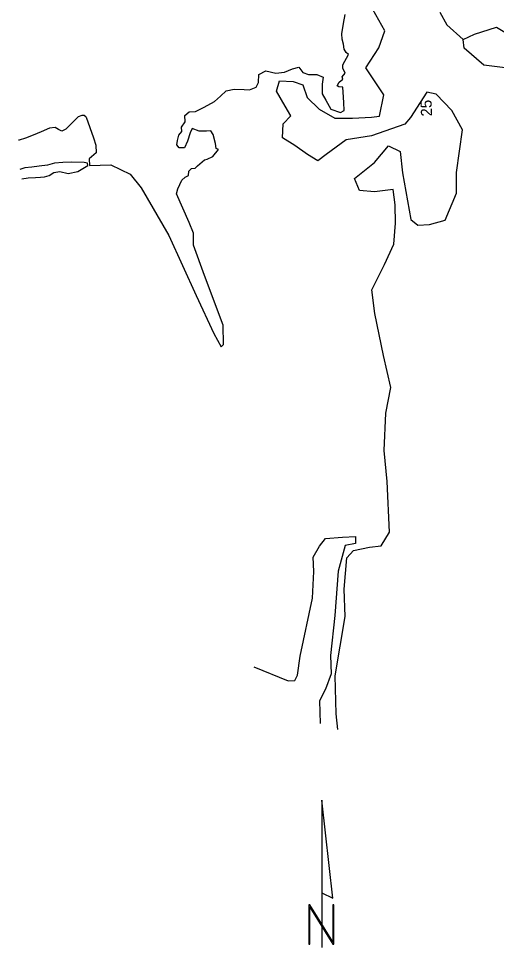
# Model space of a CAD drawing. Extents: x 3040896 to 3051146, y 687568 to 732976.
# Drawn here: x 3048838 to 3049138, y 690734 to 691318 of the extents above; entities that cross this region are included whole.
import ezdxf

# ---------------------------------------------------------------- set-up
doc = ezdxf.new("R2010")
doc.units = 0
for name, color, linetype in [('CTL North Arrow NAD 83 NSRS 2007 CELL', 7, 'Continuous'), ('Exist Hydro Stream or Body of Water', 7, 'Continuous'), ('Exist Vegetation Hedge Row', 7, 'Continuous'), ('Exist Vegetation Woods Line', 7, 'Continuous'), ('Prop Horizontal Alignment Tick Label', 7, 'Continuous')]:
    doc.layers.add(name, color=color, linetype=linetype)

msp = doc.modelspace()

# ---------------------------------------------------------------- linework, layer by layer
at = {"layer": 'CTL North Arrow NAD 83 NSRS 2007 CELL'}
msp.add_line((3049028.52, 690739.55), (3049028.52, 690739.55), dxfattribs=at)
for points in [[(3049028.37, 690826.84), (3049028.37, 690768.51), (3049035.25, 690765.08)], [(3049020.15, 690736.29), (3049020.83, 690736.29), (3049020.83, 690759.61), (3049035.25, 690736.29), (3049035.93, 690736.29), (3049035.93, 690760.98), (3049035.25, 690760.98), (3049035.25, 690737.65), (3049020.83, 690760.98), (3049020.15, 690760.98)]]:
    msp.add_lwpolyline(points, close=True, dxfattribs=at)
msp.add_lwpolyline([(3049028.37, 690768.51), (3049028.37, 690734.21)], dxfattribs=at)
at = {"layer": 'Exist Hydro Stream or Body of Water'}
for points in [[(3048954.67, 691229.26), (3048956.36, 691229.71), (3048959.77, 691231.43), (3048963.44, 691235.84), (3048961.99, 691236.31), (3048961.46, 691239.55), (3048960.01, 691245.2), (3048958.66, 691247.48), (3048955.89, 691247.25), (3048951.21, 691247.27), (3048946.89, 691249.03), (3048945.68, 691246.28), (3048944.03, 691241.11), (3048942, 691236.8), (3048938.76, 691236.75), (3048937.16, 691238.79), (3048937.65, 691241.34), (3048938.42, 691244.8), (3048940.48, 691247.09), (3048940.22, 691249.84), (3048942.44, 691253.12), (3048942.26, 691257.15), (3048944.98, 691259.49), (3048948.97, 691259.68), (3048954.4, 691262.47), (3048960.83, 691266.04), (3048964.72, 691269.32), (3048968.25, 691272.63), (3048973.25, 691273.67), (3048979.57, 691273.57), (3048982.94, 691273.25), (3048987.05, 691274.86), (3048988.62, 691277.88), (3048988.73, 691283.01), (3048993.15, 691285.27), (3048999.52, 691283.75), (3049004.87, 691284.37), (3049009.98, 691286.38), (3049013.86, 691287.55), (3049016.37, 691284.24), (3049019.98, 691282.9), (3049025.19, 691282.86), (3049029.22, 691281.17), (3049028.68, 691276.92), (3049028.58, 691270.71), (3049030.82, 691266.84), (3049034.12, 691261.17), (3049040.04, 691258.94), (3049042.43, 691260.37), (3049042.19, 691265.35), (3049041.76, 691271.79), (3049041.69, 691275.02), (3049039.03, 691275.16), (3049038.05, 691275.82), (3049039.21, 691278.08), (3049041.52, 691280.02), (3049041.19, 691281.54), (3049042.99, 691283.71), (3049041.52, 691286.8), (3049041.51, 691288.99), (3049045.27, 691295.45), (3049043.66, 691296.72), (3049042.45, 691298.83), (3049042.03, 691302.01), (3049041.27, 691305.16), (3049041, 691308.47), (3049042.09, 691315.04), (3049043.1, 691320.62)], [(3048880.24, 691256.05), (3048879.06, 691257.11), (3048877.42, 691257.08), (3048875.27, 691256.37), (3048872.19, 691253.47), (3048867.55, 691248.53), (3048864.93, 691247.31), (3048862.83, 691248.26), (3048860.83, 691249.58), (3048857.17, 691249.1), (3048852, 691246.81), (3048846.97, 691244.83), (3048842.17, 691242.95), (3048838.15, 691241.61), (3048837.74, 691241.57)], [(3048880.24, 691256.05), (3048884.86, 691243.12), (3048886.4, 691238.4), (3048886.57, 691233.6), (3048882.1, 691229.97), (3048882.4, 691225.71), (3048895.66, 691226.12), (3048908, 691220.26), (3048914.87, 691211.62), (3048932.17, 691181.71), (3048949.47, 691143.98), (3048960.5, 691120.15), (3048965.17, 691111.77), (3048966.59, 691113.3), (3048966.32, 691125.25), (3048954.7, 691156.54), (3048947.79, 691175.7), (3048947.73, 691183.13), (3048945.02, 691189.87), (3048936.93, 691207.87)], [(3048839.83, 691217.24), (3048843.76, 691217.99), (3048848.44, 691218.23), (3048851.58, 691218.4), (3048854.07, 691218.52), (3048857.01, 691219.4), (3048859.85, 691221.24), (3048863.72, 691221.86), (3048868.89, 691220.67), (3048874.92, 691221.87), (3048881.24, 691225.65), (3048881.07, 691227.28), (3048879.08, 691227.66), (3048870.87, 691227.89), (3048865.55, 691227.56), (3048860.35, 691227.25), (3048855.97, 691225.86), (3048850.75, 691225.23), (3048846.16, 691224.77), (3048841.68, 691224.31), (3048838.53, 691223.24)], [(3048936.93, 691207.87), (3048937.91, 691211.15), (3048940.38, 691216.57), (3048942.56, 691218.34), (3048944.57, 691219.53), (3048944.78, 691222.07), (3048946.44, 691223.9), (3048948.72, 691224), (3048950.27, 691225.52), (3048954.67, 691229.26)], [(3048985.57, 690910.57), (3049007.21, 690901.82), (3049011.36, 690901.94), (3049013.06, 690905.31), (3049014.83, 690917.22), (3049022.6, 690953.74), (3049023.45, 690970.52), (3049023.01, 690979.46), (3049027.01, 690986.4), (3049030.69, 690991.22), (3049041.38, 690992.11), (3049049.66, 690992.41), (3049049.61, 690988.07), (3049043.04, 690986.95), (3049038.62, 690970.65), (3049036.53, 690942.83), (3049033.84, 690917.63), (3049034.25, 690906.28), (3049030.66, 690896.54), (3049026.86, 690889.27), (3049027.3, 690875.01)]]:
    msp.add_lwpolyline(points, dxfattribs=at)
at = {"layer": 'Exist Vegetation Hedge Row'}
for points in [[(3049116.77, 691248.18), (3049110.22, 691260.38), (3049100.24, 691270.55), (3049094.45, 691271.73), (3049090.24, 691265.24), (3049084.16, 691255.86), (3049080.54, 691251.62), (3049059.66, 691244.36), (3049043.8, 691241.81), (3049031.07, 691232.7), (3049025.93, 691228.71), (3049019.37, 691232.65), (3049011.41, 691238.3), (3049003.59, 691243.17), (3049004.01, 691251.82), (3049009, 691257.01), (3049005.28, 691262.99), (3048999.91, 691272.48), (3049001.79, 691278.89), (3049010.33, 691278.47), (3049016.54, 691276.36), (3049019.18, 691268.51), (3049026.63, 691261.12), (3049036.57, 691255.46), (3049047.68, 691255.45), (3049059.6, 691256.09), (3049064.76, 691256.7), (3049067.48, 691270.07), (3049056.11, 691287.14), (3049064.22, 691299.68), (3049067.92, 691310.42), (3049060.51, 691323.78)], [(3049102.53, 691322), (3049107.06, 691314.22), (3049117.19, 691304.9)], [(3049038.42, 690871.21), (3049037.48, 690881.02), (3049036.74, 690904.93), (3049042.98, 690942.16), (3049042.35, 690959.44), (3049044.17, 690979.01), (3049048.34, 690983.75), (3049058.34, 690985.81), (3049065.8, 690986.74), (3049070.99, 690995.31), (3049069.4, 691027.18), (3049067.58, 691046.67), (3049068.66, 691069.96), (3049071.85, 691086.24), (3049067.26, 691106.25), (3049061.73, 691132.74), (3049059.75, 691147.64), (3049067.72, 691163.54), (3049073.76, 691176.25), (3049074.72, 691189.42), (3049074.47, 691201.07), (3049073.16, 691210.68), (3049061.6, 691209.1), (3049052.19, 691209.9), (3049049.02, 691217.62), (3049061.44, 691227.57), (3049070.36, 691238.11), (3049077.69, 691234.59), (3049079.06, 691221.14), (3049084.36, 691191.81), (3049088.7, 691188.29), (3049096.08, 691188.56), (3049105.93, 691191.3), (3049113.01, 691208.32), (3049113.05, 691221.27), (3049116.77, 691248.18)]]:
    msp.add_lwpolyline(points, dxfattribs=at)
at = {"layer": 'Exist Vegetation Woods Line'}
msp.add_lwpolyline([(3049197.85, 691254.65), (3049180.16, 691268.66), (3049155.7, 691285.73), (3049130.22, 691288.73), (3049117.87, 691299.38), (3049117.19, 691304.9), (3049124.34, 691308.32), (3049138.26, 691312.74), (3049149.29, 691306.01), (3049165.94, 691298.12), (3049185.18, 691291.98), (3049195.7, 691292.7), (3049206.36, 691288.77), (3049219.26, 691291.08), (3049231.33, 691297.91), (3049239.21, 691306.36), (3049246, 691302.65), (3049242.33, 691292.77), (3049237.75, 691277.22), (3049242.38, 691263.26)], dxfattribs=at)

# ---------------------------------------------------------------- texts
at = {"layer": 'Prop Horizontal Alignment Tick Label'}
msp.add_text('25', height=7, rotation=92.51466, dxfattribs=at).set_placement((3049097.78, 691256.72))

doc.saveas('drawing.dxf')
